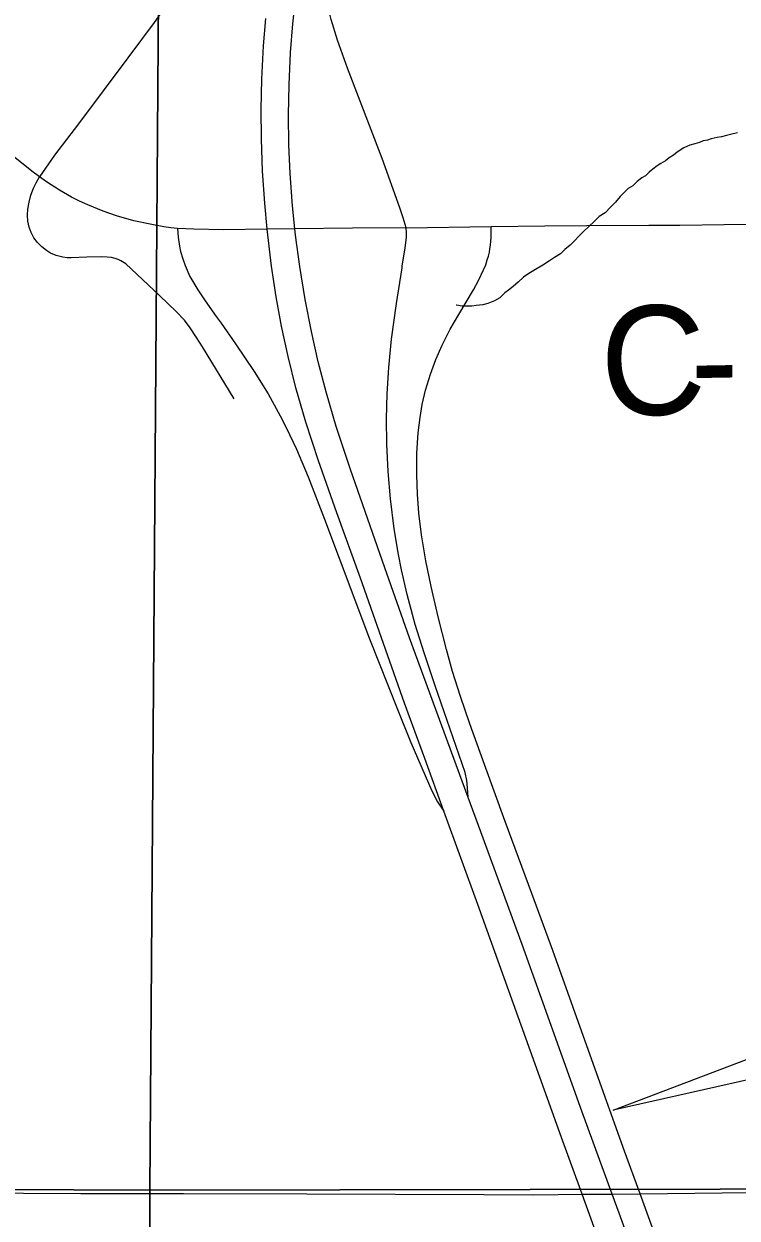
# Model space of a CAD drawing. Extents: x -17 to 88, y -5 to 22.
# Drawn here: x 5.65 to 6.021, y 17.134 to 17.754 of the extents above; entities that cross this region are included whole.
import ezdxf

# ---------------------------------------------------------------- set-up
doc = ezdxf.new("R2010")
doc.units = 0
for name, color, linetype in [('GM_X_County_Road', 7, 'Continuous'), ('GM_X_County_Road_Text', 7, 'Continuous'), ('GM_X_Interchange_Ramps', 7, 'Continuous'), ('GM_X_Minor_River', 7, 'Continuous'), ('GM_X_Section', 7, 'Continuous'), ('GM_X_State_Route', 7, 'Continuous'), ('GM_X_Township_Road', 7, 'Continuous'), ('GM_X_US_Route', 7, 'Continuous'), ('TX_P_10', 7, 'Continuous')]:
    doc.layers.add(name, color=color, linetype=linetype)

msp = doc.modelspace()

# ---------------------------------------------------------------- linework, layer by layer
at = {"layer": 'GM_X_County_Road'}
for points in [[(5.84911, 17.64814), (5.89332, 17.64895)], [(5.88981, 17.36942), (5.88214, 17.39051), (5.87731, 17.40465), (5.87327, 17.41774), (5.87006, 17.42912), (5.86578, 17.44602), (5.8621, 17.46178), (5.85937, 17.4752), (5.85715, 17.48874), (5.85578, 17.49988), (5.85496, 17.50983), (5.8546, 17.51981), (5.85473, 17.53104), (5.85536, 17.54163), (5.85632, 17.5497), (5.85749, 17.55648), (5.85916, 17.5638), (5.8617, 17.57218), (5.86452, 17.57981), (5.86777, 17.58726), (5.87202, 17.59561), (5.87642, 17.60315), (5.88407, 17.61595), (5.88677, 17.6208), (5.88937, 17.62636), (5.89045, 17.62906), (5.89128, 17.63151), (5.89186, 17.63352), (5.89238, 17.63562), (5.89268, 17.63729), (5.89294, 17.6392), (5.89311, 17.64122), (5.89322, 17.6431), (5.89332, 17.64895)], [(5.89332, 17.64895), (5.92122, 17.64918), (5.94295, 17.64947), (5.97527, 17.6496), (5.98147, 17.64953), (5.9914, 17.6496), (6.01438, 17.65001), (6.04419, 17.65031), (6.07213, 17.65102), (6.08892, 17.65146), (6.11441, 17.65126), (6.14108, 17.6514)], [(5.97069, 17.14636), (5.96263, 17.16847), (5.9465, 17.21353), (5.92539, 17.27264), (5.91448, 17.30239), (5.90063, 17.33969), (5.88981, 17.36942)], [(5.95615, 17.14603), (5.97069, 17.14636)], [(5.97069, 17.14636), (6.02752, 17.14692), (6.1512, 17.14741), (6.20466, 17.14779), (6.24754, 17.14782), (6.31026, 17.14802), (6.39721, 17.14843), (6.40776, 17.14847), (6.42947, 17.14848), (6.45617, 17.14867), (6.50275, 17.14905), (6.51643, 17.1492), (6.56916, 17.14951), (6.60646, 17.14958), (6.63568, 17.14941), (6.69283, 17.14953), (6.70713, 17.14958), (6.71015, 17.14959)], [(5.98221, 17.11475), (5.97069, 17.14636)]]:
    msp.add_lwpolyline(points, dxfattribs=at)
at = {"layer": 'GM_X_Interchange_Ramps'}
for points in [[(5.84604, 17.98014), (5.84261, 17.97625), (5.83846, 17.9707), (5.83307, 17.96208), (5.8188, 17.93397), (5.80056, 17.89794), (5.7816, 17.86158), (5.76565, 17.83138), (5.75547, 17.81288), (5.74669, 17.79788), (5.73745, 17.78314), (5.72816, 17.76918), (5.71815, 17.75496), (5.7045, 17.73647), (5.67877, 17.7022), (5.66644, 17.68592), (5.65867, 17.67468)], [(5.84911, 17.64814), (5.84755, 17.65344), (5.84583, 17.65861), (5.83666, 17.68415), (5.81864, 17.73115), (5.81343, 17.74579), (5.81021, 17.75651), (5.80898, 17.76131), (5.80679, 17.77354), (5.8059, 17.7853), (5.80584, 17.79088), (5.80618, 17.80083), (5.80702, 17.8101), (5.80866, 17.82243), (5.81121, 17.83651), (5.81449, 17.85107), (5.81849, 17.86609), (5.82248, 17.87917), (5.82688, 17.89212), (5.83257, 17.90725), (5.839, 17.92276), (5.8466, 17.94249), (5.84845, 17.94841), (5.8491, 17.95368)], [(5.73036, 17.6479), (5.73073, 17.64335), (5.73135, 17.63869), (5.73191, 17.63595), (5.73301, 17.63212), (5.73424, 17.62856), (5.73676, 17.62288), (5.74081, 17.61591), (5.74466, 17.61027), (5.75046, 17.60219), (5.753, 17.59866), (5.7605, 17.58797), (5.77016, 17.5735), (5.77733, 17.56187), (5.78371, 17.55049), (5.78683, 17.54441), (5.79214, 17.53318), (5.79819, 17.51887), (5.80664, 17.49683), (5.83004, 17.43459), (5.84473, 17.39763), (5.85156, 17.38079), (5.86242, 17.35571), (5.86538, 17.35004), (5.86867, 17.34519)]]:
    msp.add_lwpolyline(points, dxfattribs=at)
at = {"layer": 'GM_X_Minor_River'}
for points in [[(6.02136, 17.69756), (6.0183, 17.69685), (6.01563, 17.69614), (6.01296, 17.69543), (6.01067, 17.6951), (6.00761, 17.69439), (6.0057, 17.69367), (6.00341, 17.69333), (6.0015, 17.69261), (5.9992, 17.69189), (5.99653, 17.69118), (5.99346, 17.68972), (5.99, 17.68751), (5.98807, 17.68602), (5.98576, 17.68455), (5.98383, 17.68306), (5.98152, 17.68159), (5.9796, 17.68049), (5.97729, 17.67863), (5.97536, 17.67715), (5.97342, 17.67528), (5.9715, 17.67418), (5.96918, 17.67232), (5.96686, 17.67009), (5.96455, 17.66861), (5.96262, 17.66675), (5.96029, 17.66452), (5.95796, 17.66152), (5.95525, 17.65891), (5.95253, 17.65592), (5.94946, 17.65408), (5.94674, 17.65148), (5.94132, 17.64626), (5.939, 17.64402), (5.93667, 17.64141), (5.93435, 17.63917), (5.93165, 17.63695), (5.92932, 17.63471), (5.92625, 17.63287), (5.92355, 17.63102), (5.92009, 17.62881), (5.91625, 17.6266), (5.91278, 17.62439), (5.91009, 17.62254), (5.90738, 17.61993), (5.90467, 17.6177), (5.90236, 17.61584), (5.90043, 17.61436), (5.89772, 17.61176), (5.89503, 17.61029), (5.89158, 17.60883), (5.88891, 17.60812), (5.88548, 17.60781), (5.88319, 17.60747)], [(5.88319, 17.60747), (5.88091, 17.60751), (5.87825, 17.60756), (5.87522, 17.608), (5.87516, 17.608)]]:
    msp.add_lwpolyline(points, dxfattribs=at)
at = {"layer": 'GM_X_Section'}
for points in [[(5.72325, 18.14993), (5.71596, 17.14827), (4.72799, 17.15249), (4.72866, 18.15461)], [(5.72325, 18.14993), (6.70875, 18.15498), (6.70378, 17.14986), (5.71596, 17.14827)], [(4.72799, 17.15249), (5.71596, 17.14827), (5.71414, 16.14656), (4.7288, 16.14658)], [(5.71596, 17.14827), (6.70378, 17.14986), (6.70945, 16.1492), (5.71414, 16.14656)]]:
    msp.add_lwpolyline(points, close=True, dxfattribs=at)
at = {"layer": 'GM_X_State_Route'}
for points in [[(5.84713, 17.62828), (5.84867, 17.63779), (5.84932, 17.64316), (5.84938, 17.64557), (5.84911, 17.64814), (5.82125, 17.64801), (5.79125, 17.64765), (5.77689, 17.64746), (5.75419, 17.64724), (5.7387, 17.6475), (5.73455, 17.64767), (5.73036, 17.6479), (5.72684, 17.64822), (5.72316, 17.64877), (5.71602, 17.65003), (5.70758, 17.65192), (5.69867, 17.65448), (5.69167, 17.6569), (5.68364, 17.66009), (5.67941, 17.66202), (5.6753, 17.66409), (5.66891, 17.6678), (5.66218, 17.67217), (5.65867, 17.67468), (5.65467, 17.67762), (5.64406, 17.68615)], [(5.88133, 17.35218), (5.88108, 17.35728), (5.88067, 17.36106), (5.87986, 17.3652), (5.86415, 17.4102), (5.8584, 17.4273), (5.85385, 17.44215), (5.8496, 17.45776), (5.84665, 17.47047), (5.84508, 17.4784), (5.84288, 17.49189), (5.84097, 17.50732), (5.83973, 17.52156), (5.839, 17.53585), (5.83886, 17.5489), (5.8392, 17.56195), (5.84007, 17.57561), (5.84158, 17.59044), (5.84408, 17.60893), (5.84698, 17.62736), (5.84713, 17.62828)]]:
    msp.add_lwpolyline(points, dxfattribs=at)
at = {"layer": 'GM_X_Township_Road'}
for points in [[(5.7598, 17.55934), (5.74329, 17.58636), (5.74021, 17.5912), (5.73696, 17.5963), (5.73393, 17.60023), (5.72968, 17.60475), (5.72111, 17.61284), (5.70622, 17.62691), (5.70348, 17.62942), (5.70091, 17.63112), (5.69951, 17.63173), (5.6979, 17.63228), (5.69599, 17.63271), (5.69375, 17.63298), (5.69065, 17.63314), (5.6832, 17.63291), (5.67511, 17.63263), (5.67292, 17.6327), (5.67078, 17.63297), (5.66718, 17.63389), (5.66434, 17.63511), (5.66221, 17.63638), (5.65977, 17.63831), (5.6576, 17.64053), (5.65573, 17.64301), (5.65425, 17.64573), (5.65316, 17.64863), (5.65252, 17.65167), (5.65231, 17.65476), (5.65248, 17.65786), (5.6532, 17.66151), (5.65417, 17.66524), (5.6554, 17.66877), (5.65682, 17.67165), (5.65867, 17.67468)], [(4.58217, 17.15264), (4.60193, 17.15296), (4.73988, 17.15237), (4.79393, 17.152), (4.87409, 17.15155), (4.94864, 17.15124), (4.99275, 17.15073), (5.07478, 17.15049), (5.13256, 17.15007), (5.21023, 17.14928), (5.28106, 17.14879), (5.38795, 17.14838), (5.42461, 17.14819), (5.46747, 17.14781), (5.62034, 17.14687), (5.67999, 17.14651), (5.73343, 17.14638), (5.79743, 17.14628), (5.8894, 17.1459), (5.9155, 17.1458), (5.9405, 17.14616)], [(5.9405, 17.14616), (5.95615, 17.14603)]]:
    msp.add_lwpolyline(points, dxfattribs=at)
at = {"layer": 'GM_X_US_Route'}
for points in [[(5.79169, 17.64432), (5.79125, 17.64765), (5.79005, 17.65963), (5.78883, 17.6764), (5.78821, 17.69133), (5.78801, 17.70689), (5.78828, 17.72245), (5.78908, 17.73924), (5.79026, 17.75414), (5.79182, 17.76837), (5.79405, 17.78441), (5.79676, 17.80037), (5.80006, 17.81684), (5.80399, 17.83382), (5.80795, 17.84887), (5.81267, 17.865), (5.81788, 17.88098), (5.8234, 17.8962), (5.82904, 17.91085), (5.83726, 17.93), (5.8491, 17.95368), (5.8532, 17.96192), (5.85402, 17.96351)], [(5.98094, 17.03414), (5.9405, 17.14616), (5.92987, 17.17561), (5.88628, 17.2966), (5.86867, 17.34519), (5.85888, 17.37249), (5.84826, 17.40117), (5.82532, 17.46626), (5.81311, 17.50019), (5.80359, 17.52713), (5.79701, 17.54718), (5.79184, 17.56505), (5.78778, 17.5813), (5.7844, 17.59707), (5.78163, 17.61233), (5.77919, 17.62827), (5.77689, 17.64746), (5.77561, 17.66096), (5.77449, 17.67767), (5.77387, 17.69441), (5.77378, 17.70992), (5.7741, 17.72542), (5.77495, 17.74277), (5.77614, 17.75698)], [(5.88133, 17.35218), (5.85093, 17.43523), (5.83796, 17.47152), (5.82025, 17.52262), (5.81283, 17.54506), (5.80769, 17.56237), (5.80344, 17.57863), (5.79986, 17.59442), (5.79665, 17.61092), (5.79382, 17.62811), (5.79169, 17.64432)], [(5.88789, 17.33432), (5.88133, 17.35218)], [(5.97831, 17.08489), (5.95973, 17.13617), (5.95615, 17.14603), (5.94042, 17.18932), (5.90934, 17.27591), (5.88789, 17.33432)]]:
    msp.add_lwpolyline(points, dxfattribs=at)
at = {"layer": 'TX_P_10'}
msp.add_lwpolyline([(5.95665, 17.18984), (9.68242, 18.60587), (9.68242, 18.02859)], close=True, dxfattribs=at)

# ---------------------------------------------------------------- texts
at = {"layer": 'GM_X_County_Road_Text'}
for s, rotation, p in [('C', 1.01871, (5.95042, 17.55053)), ('-', 1.01481, (5.99708, 17.55136))]:
    msp.add_text(s, height=0.05682, rotation=rotation, dxfattribs=at).set_placement(p)

doc.saveas('drawing.dxf')
